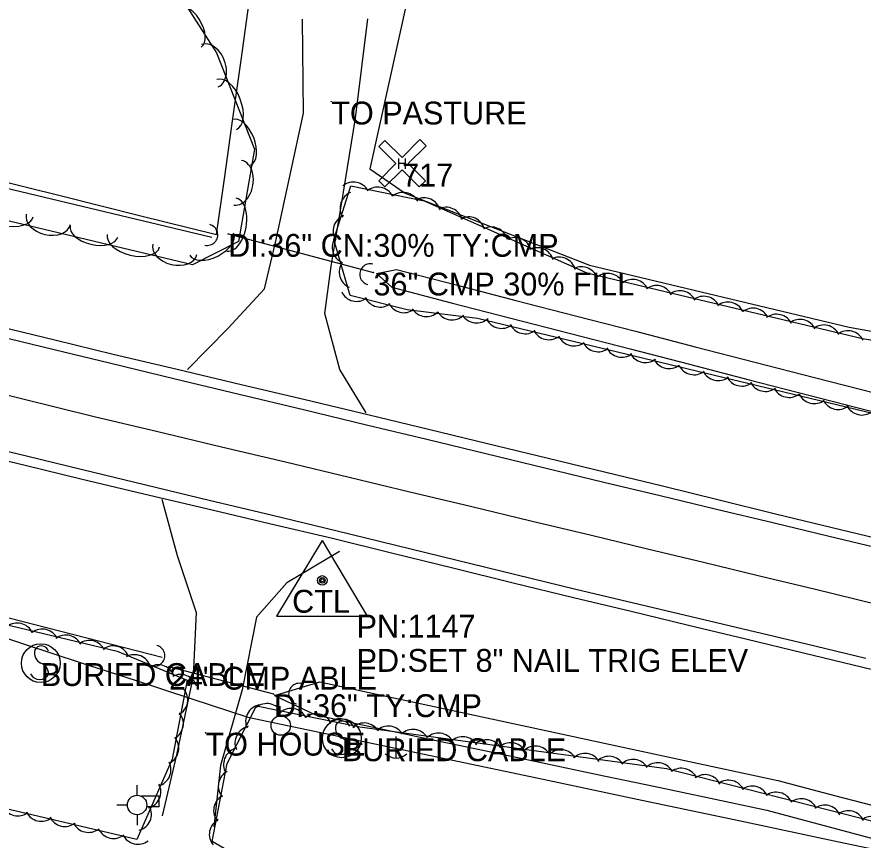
# Model space of a CAD drawing. Extents: x 1441650 to 1491889, y 345904 to 358319.
# Drawn here: x 1452998.5 to 1453183.5, y 352714.4 to 352894.4 of the extents above; entities that cross this region are included whole.
import ezdxf

# ---------------------------------------------------------------- set-up
doc = ezdxf.new("R2010")
doc.units = 0
for name, color, linetype in [('S_CROSS_DRAIN', 7, 'Continuous'), ('S_CROSS_DRAIN_ANNOT', 7, 'Continuous'), ('S_DITCHLINE', 7, 'Continuous'), ('S_DRG_PT_SYM', 7, 'Continuous'), ('S_EDGE_PAVEMENT', 7, 'Continuous'), ('S_GRAVEL_ROAD', 7, 'Continuous'), ('S_MISC_BOUNDARY', 7, 'Continuous'), ('S_MSC_PT_SYM', 7, 'Continuous'), ('S_PAVEMENT_CROWN', 7, 'Continuous'), ('S_PHOTO_CTL', 7, 'Continuous'), ('S_PHOTO_CTL_ANNOT', 7, 'Continuous'), ('S_PRIMARY_CTL', 7, 'Continuous'), ('S_PRIMARY_CTL_ANNOT', 7, 'Continuous'), ('S_RAILROAD', 7, 'Continuous'), ('S_SHOULDER', 7, 'Continuous'), ('S_SIGN', 7, 'Continuous'), ('S_SIGN_ANNOT', 7, 'Continuous'), ('S_STREAM', 7, 'Continuous'), ('S_SURVEY_TEXT_ANNOT', 7, 'Continuous'), ('S_TREE', 7, 'Continuous'), ('S_UTILITY_POLE', 7, 'Continuous')]:
    doc.layers.add(name, color=color, linetype=linetype)

msp = doc.modelspace()

# ---------------------------------------------------------------- linework, layer by layer
at = {"layer": 'S_CROSS_DRAIN'}
for p, q in [((1453044.68, 352846.98), (1453076.44, 352838.52)), ((1453054.67, 352746.3), (1453031.73, 352752.31))]:
    msp.add_line(p, q, dxfattribs=at)
for centre, start, end in [((1453040.1, 352846.77), 256.1797, 76.5089), ((1453075.74, 352838.16), 76.1235, 256.4527), ((1453028.54, 352754.73), 256.1797, 76.5089), ((1453060.19, 352746.4), 74.9109, 255.2401)]:
    msp.add_arc(centre, 2.3, start, end, dxfattribs=at)
at = {"layer": 'S_DITCHLINE'}
for points in [[(1453077.11, 352838.31), (1453080.44, 352835.31), (1453093.46, 352831.94), (1453106.49, 352828.57), (1453119.51, 352825.21), (1453132.54, 352821.84), (1453145.56, 352818.47), (1453158.59, 352815.1), (1453171.61, 352811.73), (1453184.64, 352808.37), (1453197.18, 352805.2), (1453209.73, 352802.04), (1453222.28, 352798.88), (1453234.83, 352795.71), (1453247.38, 352792.55), (1453259.93, 352789.39), (1453272.47, 352786.23), (1453285.02, 352783.06), (1453298.07, 352779.75), (1453311.13, 352776.44), (1453324.18, 352773.12), (1453337.23, 352769.81), (1453350.29, 352766.5), (1453363.34, 352763.18)], [(1453077.12, 352838.3), (1453081.45, 352839.2), (1453094.51, 352835.83), (1453107.58, 352832.45), (1453120.64, 352829.08), (1453133.71, 352825.7), (1453146.77, 352822.32), (1453159.83, 352818.95), (1453172.9, 352815.57), (1453185.96, 352812.2), (1453198.44, 352809.25), (1453210.92, 352806.29), (1453223.4, 352803.34), (1453235.88, 352800.39), (1453248.36, 352797.44), (1453260.84, 352794.49), (1453273.32, 352791.54), (1453285.8, 352788.59), (1453298.93, 352785.21), (1453312.06, 352781.84), (1453325.2, 352778.46), (1453338.33, 352775.08), (1453351.46, 352771.71), (1453364.59, 352768.33)], [(1453054.78, 352746.04), (1453064.69, 352749.04), (1453077.21, 352746.34), (1453089.72, 352743.64), (1453102.24, 352740.94), (1453114.75, 352738.24), (1453127.27, 352735.54), (1453139.78, 352732.84), (1453152.3, 352730.14), (1453164.82, 352727.44), (1453177.24, 352724.17), (1453189.66, 352720.91)], [(1453054.78, 352746.04), (1453063.73, 352741.77), (1453076.07, 352739.17), (1453088.41, 352736.57), (1453100.75, 352733.97), (1453113.09, 352731.36), (1453125.43, 352728.76), (1453137.77, 352726.16), (1453150.1, 352723.55), (1453162.44, 352720.95), (1453186.13, 352714.62), (1453209.81, 352708.29), (1453233.49, 352701.95), (1453257.18, 352695.62), (1453270.87, 352692.62), (1453284.56, 352689.61), (1453298.25, 352686.61), (1453311.94, 352683.6), (1453325.63, 352680.6), (1453339.32, 352677.59), (1453353.01, 352674.59), (1453366.7, 352671.58)]]:
    msp.add_lwpolyline(points, dxfattribs=at)
at = {"layer": 'S_DRG_PT_SYM'}
for points in [[(1453044.68, 352846.98), (1453044.68, 352847.03), (1453044.68, 352846.98), (1453044.63, 352846.98), (1453044.68, 352846.98), (1453044.68, 352846.93), (1453044.68, 352846.98), (1453044.73, 352846.98)], [(1453076.44, 352838.52), (1453076.44, 352838.57), (1453076.44, 352838.52), (1453076.39, 352838.52), (1453076.44, 352838.52), (1453076.44, 352838.47), (1453076.44, 352838.52), (1453076.49, 352838.52)], [(1453031.73, 352752.31), (1453031.73, 352752.36), (1453031.73, 352752.31), (1453031.68, 352752.31), (1453031.73, 352752.31), (1453031.73, 352752.26), (1453031.73, 352752.31), (1453031.78, 352752.31)], [(1453054.67, 352746.3), (1453054.67, 352746.35), (1453054.67, 352746.3), (1453054.62, 352746.3), (1453054.67, 352746.3), (1453054.67, 352746.25), (1453054.67, 352746.3), (1453054.72, 352746.3)]]:
    msp.add_lwpolyline(points, dxfattribs=at)
at = {"layer": 'S_EDGE_PAVEMENT'}
for points in [[(1452994.24, 352824.71), (1453006.63, 352821.7), (1453019.01, 352818.69), (1453033.05, 352815.31), (1453047.1, 352811.93), (1453061.14, 352808.55), (1453075.19, 352805.17), (1453088.09, 352802.06), (1453100.98, 352798.95), (1453113.88, 352795.84), (1453126.78, 352792.72), (1453139.11, 352789.76), (1453151.44, 352786.8), (1453163.77, 352783.84), (1453176.1, 352780.88), (1453189.2, 352777.72)], [(1452988.31, 352801.39), (1453000.56, 352798.42), (1453012.8, 352795.45), (1453026.65, 352792.11), (1453040.5, 352788.77), (1453054.35, 352785.44), (1453068.2, 352782.1), (1453081.32, 352778.9), (1453094.44, 352775.71), (1453107.56, 352772.51), (1453120.69, 352769.31), (1453133.3, 352766.32), (1453145.92, 352763.32), (1453158.53, 352760.32), (1453171.15, 352757.32), (1453184.06, 352754.19)]]:
    msp.add_lwpolyline(points, dxfattribs=at)
at = {"layer": 'S_GRAVEL_ROAD'}
for points in [[(1453035.75, 352817.33), (1453044.7, 352826.36), (1453052.6, 352834.96), (1453054.99, 352845.14), (1453058.05, 352859.28), (1453061.12, 352873.42), (1453060.91, 352893.96)], [(1453074.87, 352807.82), (1453069.07, 352817.32), (1453065.83, 352829.55), (1453067.21, 352839.92), (1453069.87, 352856.13), (1453072.52, 352872.33), (1453075.23, 352894)], [(1453030.16, 352788.98), (1453033.5, 352776.62), (1453037.65, 352764.15), (1453037, 352750.22), (1453033.41, 352733.08), (1453030.26, 352719.72)], [(1453069, 352777.52), (1453057.53, 352770.66), (1453050.87, 352763.14), (1453047.75, 352747.24), (1453042.97, 352730.71), (1453041.55, 352717.27)]]:
    msp.add_lwpolyline(points, dxfattribs=at)
at = {"layer": 'S_MISC_BOUNDARY'}
msp.add_lwpolyline([(1453097.4, 353027.9), (1453091.26, 352954.49), (1453083.98, 352898.85), (1453075.67, 352861.21), (1453083.4, 352855.91), (1453123.64, 352840.14), (1453180.42, 352826.57), (1453268.7, 352810.76), (1453331.24, 352802.38), (1453343.51, 352800.81), (1453353.94, 352786.87), (1453411.47, 352769.96), (1453458.19, 352758.24), (1453516.1, 352752.46)], dxfattribs=at)
at = {"layer": 'S_MSC_PT_SYM'}
for points in [[(1453067.21, 352875.92), (1453067.21, 352875.97), (1453067.21, 352875.92), (1453067.16, 352875.92), (1453067.21, 352875.92), (1453067.21, 352875.87), (1453067.21, 352875.92), (1453067.26, 352875.92)], [(1453039.72, 352737.88), (1453039.72, 352737.93), (1453039.72, 352737.88), (1453039.67, 352737.88), (1453039.72, 352737.88), (1453039.72, 352737.83), (1453039.72, 352737.88), (1453039.77, 352737.88)]]:
    msp.add_lwpolyline(points, dxfattribs=at)
at = {"layer": 'S_PAVEMENT_CROWN'}
msp.add_lwpolyline([(1452991.16, 352812.99), (1453015.35, 352807.08), (1453029.3, 352803.76), (1453043.25, 352800.43), (1453057.19, 352797.1), (1453071.14, 352793.77), (1453084.38, 352790.6), (1453097.62, 352787.42), (1453110.86, 352784.24), (1453124.11, 352781.07), (1453136.36, 352778.12), (1453148.61, 352775.17), (1453160.86, 352772.22), (1453173.11, 352769.28), (1453186.41, 352766.03)], dxfattribs=at)
at = {"layer": 'S_PHOTO_CTL'}
for p, q in [((1453082.7, 352863.7), (1453086.6, 352867.6)), ((1453086.6, 352867.6), (1453087.95, 352866.25)), ((1453077.6, 352866.08), (1453078.96, 352867.44)), ((1453081.34, 352862.35), (1453077.6, 352866.08)), ((1453078.96, 352867.44), (1453082.7, 352863.7)), ((1453087.95, 352866.25), (1453084.05, 352862.35)), ((1453077.6, 352858.62), (1453081.34, 352862.35)), ((1453084.05, 352862.35), (1453087.78, 352858.62)), ((1453082.69, 352860.99), (1453078.96, 352857.26)), ((1453086.43, 352857.26), (1453082.69, 352860.99)), ((1453078.96, 352857.26), (1453077.6, 352858.62)), ((1453087.78, 352858.62), (1453086.43, 352857.26))]:
    msp.add_line(p, q, dxfattribs=at)
at = {"layer": 'S_PRIMARY_CTL'}
for p, q in [((1453065.25, 352779.9), (1453055.22, 352763.39)), ((1453065.25, 352779.9), (1453075.07, 352763.39)), ((1453055.22, 352763.39), (1453075.07, 352763.39))]:
    msp.add_line(p, q, dxfattribs=at)
for radius in [1.04, 0.609, 0.344]:
    msp.add_circle((1453065.25, 352771.2), radius, dxfattribs=at)
at = {"layer": 'S_RAILROAD'}
for p, q in [((1453024.76, 352724.19), (1453024.76, 352726.44)), ((1453029.56, 352724.04), (1453025.69, 352724.04)), ((1453029.56, 352721.71), (1453029.56, 352724.04)), ((1453022.66, 352722.06), (1453020.34, 352722.06)), ((1453029.56, 352721.71), (1453026.85, 352721.71)), ((1453024.83, 352717.65), (1453024.83, 352719.97))]:
    msp.add_line(p, q, dxfattribs=at)
msp.add_circle((1453024.76, 352722.08), 2.13, dxfattribs=at)
at = {"layer": 'S_SHOULDER'}
for points in [[(1452994.66, 352826.74), (1453007.08, 352823.71), (1453019.5, 352820.69), (1453033.5, 352817.37), (1453047.51, 352814.06), (1453061.51, 352810.75), (1453075.51, 352807.44), (1453088.45, 352804.3), (1453101.38, 352801.17), (1453114.32, 352798.03), (1453127.25, 352794.89), (1453139.62, 352791.86), (1453151.99, 352788.82), (1453164.36, 352785.79), (1453176.73, 352782.75), (1453189.79, 352779.64)], [(1452988.06, 352799.35), (1453000.27, 352796.37), (1453012.49, 352793.4), (1453026.23, 352790.15), (1453039.97, 352786.9), (1453053.71, 352783.66), (1453067.46, 352780.41), (1453080.64, 352777.17), (1453093.82, 352773.93), (1453107, 352770.69), (1453120.18, 352767.46), (1453132.75, 352764.44), (1453145.31, 352761.42), (1453157.88, 352758.4), (1453170.45, 352755.38), (1453183.43, 352752.25), (1453196.4, 352749.11)]]:
    msp.add_lwpolyline(points, dxfattribs=at)
at = {"layer": 'S_SIGN'}
for centre in [(1453003.71, 352753.1), (1453069.52, 352736.66)]:
    msp.add_circle(centre, 4.24, dxfattribs=at)
for centre, radius, start, end in [((1453003.84, 352755.26), 1.62, 16.5258, 156.8957), ((1453004.88, 352755.35), 2.55, 167.1196, 241.9813), ((1453003.01, 352750.82), 2.38, 358.6529, 73.7063), ((1453003.45, 352751.7), 2.17, 204.641, 335.359), ((1453069.65, 352738.82), 1.62, 16.5258, 156.8957), ((1453070.69, 352738.92), 2.55, 167.1196, 241.9813), ((1453068.82, 352734.38), 2.38, 358.6529, 73.7063), ((1453069.26, 352735.26), 2.17, 204.641, 335.359)]:
    msp.add_arc(centre, radius, start, end, dxfattribs=at)
at = {"layer": 'S_STREAM'}
for points in [[(1453041.09, 352846.23), (1452970.93, 352863), (1452924.98, 352873.99), (1452875.85, 352887.66)], [(1453030.22, 352754.33), (1452957.76, 352772.96), (1452871.62, 352796.23), (1452795.83, 352813.83), (1452794.87, 352807.99), (1452798.07, 352799.72), (1452793.02, 352795.12), (1452779.52, 352789.86), (1452766.36, 352789.18), (1452726.84, 352798.65), (1452667.13, 352810.99), (1452615.35, 352823.37), (1452550.94, 352840.15), (1452510.08, 352848.22), (1452499.69, 352849.86), (1452492.8, 352846.45), (1452488.18, 352838.7)]]:
    msp.add_lwpolyline(points, dxfattribs=at)
at = {"layer": 'S_TREE'}
for points in [[(1453052.56, 353068.46), (1453053.32, 353029.17), (1453041.23, 353013.85), (1453025.92, 353002.76), (1453023.27, 352983.81), (1453034.29, 352960.07), (1453029.46, 352931.81), (1453026.16, 352911.5), (1453042.12, 352886.61), (1453050.44, 352865.53), (1453046.91, 352845.29), (1453036.88, 352840.24), (1452953.54, 352860.02)], [(1452821.11, 352917.88), (1452817.6, 352905.8), (1452814.09, 352893.72), (1452834.19, 352889.95), (1452854.3, 352886.18), (1452874.4, 352882.42), (1452894.5, 352878.65), (1452914.61, 352874.88), (1452934.71, 352871.11), (1452954.81, 352867.34), (1452974.92, 352863.57), (1452991.72, 352859.39), (1453008.52, 352855.21), (1453025.32, 352851.03), (1453042.13, 352846.84), (1453043.91, 352859.54), (1453045.7, 352872.25), (1453047.48, 352884.95), (1453049.27, 352897.65)], [(1452821.11, 352917.88), (1452817.6, 352905.8), (1452814.09, 352893.72), (1452834.19, 352889.95), (1452854.3, 352886.18), (1452874.4, 352882.42), (1452894.5, 352878.65), (1452914.61, 352874.88), (1452934.71, 352871.11), (1452954.81, 352867.34), (1452974.92, 352863.57), (1452991.72, 352859.39), (1453008.52, 352855.21), (1453025.32, 352851.03), (1453042.13, 352846.84), (1453043.91, 352859.54), (1453045.7, 352872.25), (1453047.48, 352884.95), (1453049.27, 352897.65)], [(1453405.49, 352753.61), (1453278.28, 352785.33), (1453177.7, 352809.62), (1453099.21, 352828.48), (1453083.84, 352830.39), (1453071.33, 352833.52), (1453067.8, 352845.77), (1453071.52, 352857.48), (1453087.56, 352854.19), (1453123.12, 352838.5), (1453183.35, 352824.1), (1453243.3, 352814.06), (1453308.53, 352802.52), (1453339.92, 352800.05), (1453346.84, 352797.03), (1453353.26, 352785.85), (1453370.25, 352781.14), (1453426.15, 352764.7)], [(1452975.64, 352766.42), (1453020.38, 352755.73), (1453035.71, 352749.36), (1453032.43, 352732.1), (1453024.71, 352714.5), (1452955.12, 352730.86), (1452803.37, 352768.84), (1452717.76, 352789.39), (1452617.04, 352813.51), (1452556.07, 352828.53), (1452513.29, 352838.75), (1452498.05, 352842.4), (1452493.39, 352837.96)], [(1452987.94, 352761.23), (1453000.14, 352757.25), (1453012.34, 352753.27), (1453024.54, 352749.29), (1453036.74, 352745.3), (1453048.94, 352741.32), (1453070.48, 352736.78), (1453092.02, 352732.23), (1453113.56, 352727.69), (1453135.11, 352723.14), (1453156.65, 352718.6), (1453178.19, 352714.05), (1453199.73, 352709.51), (1453221.28, 352704.96), (1453242.82, 352700.42), (1453264.36, 352695.87), (1453285.9, 352691.33), (1453307.45, 352686.78), (1453328.99, 352682.24), (1453350.53, 352677.69), (1453372.08, 352673.15)], [(1452987.94, 352761.23), (1453000.14, 352757.25), (1453012.34, 352753.27), (1453024.54, 352749.29), (1453036.74, 352745.3), (1453048.94, 352741.32), (1453070.48, 352736.78), (1453092.02, 352732.23), (1453113.56, 352727.69), (1453135.11, 352723.14), (1453156.65, 352718.6), (1453178.19, 352714.05), (1453199.73, 352709.51), (1453221.28, 352704.96), (1453242.82, 352700.42), (1453264.36, 352695.87), (1453285.9, 352691.33), (1453307.45, 352686.78), (1453328.99, 352682.24), (1453350.53, 352677.69), (1453372.08, 352673.15)], [(1453366.37, 352634.33), (1453242.33, 352664.03), (1453099.09, 352698.28), (1453046.8, 352710.78), (1453041.18, 352714.11), (1453044.43, 352731.16), (1453050.88, 352743.76), (1453073.47, 352739.18), (1453140.53, 352730.05), (1453231.92, 352706.76), (1453318.67, 352686.02), (1453415.78, 352666.32)]]:
    msp.add_lwpolyline(points, dxfattribs=at)
for centre, start, end in [((1452998.55, 352758.24), 25.7568, 127.3537), ((1453004.04, 352756.9), 25.7568, 127.3537), ((1453009.21, 352755.59), 25.7568, 127.3537), ((1453014.36, 352754.43), 25.7568, 127.3537), ((1453019.53, 352753.23), 25.7568, 127.3537), ((1453024.17, 352751.31), 16.6429, 118.2398), ((1453029.37, 352749.11), 16.6429, 118.2398), ((1453034.27, 352747), 16.6429, 118.2398), ((1452998.65, 352723.33), 205.9714, 307.5683), ((1453003.82, 352722.15), 205.9714, 307.5683), ((1453008.98, 352721.01), 205.9714, 307.5683), ((1453014.15, 352719.72), 205.9714, 307.5683), ((1453019.64, 352718.39), 205.9714, 307.5683), ((1453024.94, 352717.14), 205.9714, 307.5683)]:
    msp.add_arc(centre, 3.64, start, end, dxfattribs=at)
for centre, major_axis, ratio, start_param, end_param in [((1453035.91, 352892.36), (-2.88, 4.5), 0.540698, 3.141593, 6.283185), ((1453040.67, 352883.77), (-1.82, 4.61), 0.685312, 3.141589, 6.283182), ((1453044.32, 352875.26), (-2.15, 5.46), 0.55008, 3.141591, 6.283183), ((1453047.57, 352867.01), (-1.96, 4.97), 0.5407, 3.141591, 6.283183), ((1453046.74, 352858.18), (0.85, 4.88), 0.685311, 3.141593, 6.283186), ((1453072.05, 352854.69), (-3.26, 1.63), 0.99789, 4.08803, 5.86123), ((1453077.38, 352853.6), (-3.26, 1.63), 0.99789, 4.08803, 5.86123), ((1453045.41, 352849.02), (1.01, 5.78), 0.55008, 3.141593, 6.283186), ((1453072.78, 352852.66), (3.56, -0.76), 0.997269, 2.158829, 3.932029), ((1453082.91, 352852.43), (-3.26, 1.63), 0.99789, 4.08803, 5.86123), ((1453087.49, 352851.24), (-3.33, 1.47), 0.998127, 3.825789, 5.598989), ((1452996.3, 352852.05), (5.71, -1.35), 0.550076, 3.141593, 6.283185), ((1453092.35, 352849.18), (-3.33, 1.47), 0.998127, 3.825789, 5.598989), ((1453005.36, 352850.17), (4.82, -1.14), 0.685306, 3.141593, 6.283185), ((1453071.25, 352847.61), (3.56, -0.76), 0.997269, 2.158829, 3.932029), ((1453097.22, 352847.07), (-3.33, 1.47), 0.998127, 3.825789, 5.598989), ((1453015.33, 352847.53), (5.2, -1.23), 0.540696, 3.141593, 6.283185), ((1453102.19, 352844.87), (-3.33, 1.47), 0.998127, 3.825789, 5.598989), ((1453023.96, 352845.49), (5.71, -1.35), 0.550076, 3.141593, 6.283185), ((1453041.08, 352844.73), (4.78, 2.4), 0.540696, 3.141593, 6.283185), ((1453071.05, 352844.08), (3.61, -0.52), 0.99757, 2.678468, 4.451669), ((1453107.35, 352842.56), (-3.33, 1.47), 0.998127, 3.825789, 5.598989), ((1453033.02, 352843.6), (4.82, -1.14), 0.685306, 3.141593, 6.283185), ((1453112.2, 352840.34), (-3.33, 1.47), 0.998127, 3.825789, 5.598989), ((1453117.06, 352838.27), (-3.33, 1.47), 0.998127, 3.825789, 5.598989), ((1453072.58, 352838.66), (3.61, -0.52), 0.99757, 2.678468, 4.451669), ((1453121.93, 352836.16), (-3.33, 1.47), 0.998127, 3.825789, 5.598989), ((1453127.66, 352834.72), (-3.54, 0.85), 0.998035, 3.825789, 5.598989), ((1453133.14, 352833.38), (-3.54, 0.85), 0.998035, 3.825789, 5.598989), ((1453072.79, 352835.86), (3.6, 0.55), 0.997692, 3.428965, 5.202166), ((1453138.31, 352832.06), (-3.54, 0.85), 0.998035, 3.825789, 5.598989), ((1453143.47, 352830.91), (-3.54, 0.85), 0.998035, 3.825789, 5.598989), ((1453077.94, 352834.61), (3.6, 0.55), 0.997692, 3.428965, 5.202166), ((1453148.64, 352829.71), (-3.54, 0.85), 0.998035, 3.825789, 5.598989), ((1453083.08, 352833.39), (3.6, 0.55), 0.997692, 3.428965, 5.202166), ((1453088, 352832.55), (3.62, -0.45), 0.998042, 3.825789, 5.598989), ((1453153.93, 352828.44), (-3.54, 0.85), 0.998035, 3.825789, 5.598989), ((1453159.41, 352827.1), (-3.54, 0.85), 0.998035, 3.825789, 5.598989), ((1453093.6, 352831.82), (3.62, -0.45), 0.998042, 3.825789, 5.598989), ((1453099, 352831.15), (3.62, -0.45), 0.998042, 3.825789, 5.598989), ((1453164.58, 352825.78), (-3.54, 0.85), 0.998035, 3.825789, 5.598989), ((1453104.47, 352829.95), (3.54, -0.85), 0.998035, 3.825789, 5.598989), ((1453109.62, 352828.78), (3.54, -0.85), 0.998035, 3.825789, 5.598989), ((1453169.74, 352824.63), (-3.54, 0.85), 0.998035, 3.825789, 5.598989), ((1453174.9, 352823.43), (-3.54, 0.85), 0.998035, 3.825789, 5.598989), ((1453114.79, 352827.47), (3.54, -0.85), 0.998035, 3.825789, 5.598989), ((1453180.2, 352822.16), (-3.54, 0.85), 0.998035, 3.825789, 5.598989), ((1453120.27, 352826.12), (3.54, -0.85), 0.998035, 3.825789, 5.598989), ((1453125.56, 352824.84), (3.54, -0.85), 0.998035, 3.825789, 5.598989), ((1453130.73, 352823.64), (3.54, -0.85), 0.998035, 3.825789, 5.598989), ((1453135.88, 352822.47), (3.54, -0.85), 0.998035, 3.825789, 5.598989), ((1453141.05, 352821.16), (3.54, -0.85), 0.998035, 3.825789, 5.598989), ((1453146.53, 352819.81), (3.54, -0.85), 0.998035, 3.825789, 5.598989), ((1453151.82, 352818.53), (3.54, -0.85), 0.998035, 3.825789, 5.598989), ((1453156.99, 352817.33), (3.54, -0.85), 0.998035, 3.825789, 5.598989), ((1453162.14, 352816.16), (3.54, -0.85), 0.998035, 3.825789, 5.598989), ((1453167.31, 352814.85), (3.54, -0.85), 0.998035, 3.825789, 5.598989), ((1453172.79, 352813.5), (3.54, -0.85), 0.998035, 3.825789, 5.598989), ((1453178.08, 352812.22), (3.54, -0.85), 0.998035, 3.825789, 5.598989), ((1453183.25, 352811.01), (3.54, -0.86), 0.998036, 3.825789, 5.598989), ((1453032.19, 352745.09), (0.68, 3.58), 0.999999, 3.825787, 5.598988), ((1453052.14, 352740.39), (2.72, -2.43), 0.999963, 2.511162, 4.284362), ((1453053.16, 352740.62), (0.18, 3.64), 0.989785, 5.248254, 7.021454), ((1453031.24, 352739.87), (0.68, 3.58), 0.999999, 3.825789, 5.598989), ((1453058.44, 352739.54), (0.18, 3.64), 0.989785, 5.248254, 7.021454), ((1453063.91, 352738.4), (0.18, 3.64), 0.989785, 5.248254, 7.021454), ((1453069.07, 352737.28), (0.18, 3.64), 0.989785, 5.248254, 7.021454), ((1453074.4, 352736.37), (-3.61, 0.49), 0.999789, 3.825789, 5.598989), ((1453049.8, 352735.65), (2.72, -2.43), 0.999963, 2.511162, 4.284362), ((1453079.66, 352735.69), (-3.61, 0.49), 0.999789, 3.825789, 5.598989), ((1453085.05, 352734.95), (-3.61, 0.49), 0.999789, 3.825789, 5.598989), ((1453030.22, 352734.52), (0.68, 3.58), 0.999999, 3.825789, 5.598989), ((1453090.64, 352734.16), (-3.61, 0.49), 0.999789, 3.825789, 5.598989), ((1453095.92, 352733.36), (-3.61, 0.49), 0.999789, 3.825789, 5.598989), ((1453101.16, 352732.72), (-3.61, 0.49), 0.999789, 3.825789, 5.598989), ((1453047.31, 352730.94), (2.72, -2.43), 0.999963, 2.511162, 4.284362), ((1453106.42, 352732.04), (-3.61, 0.49), 0.999789, 3.825789, 5.598989), ((1453111.82, 352731.31), (-3.61, 0.49), 0.999789, 3.825789, 5.598989), ((1453117.41, 352730.51), (-3.61, 0.49), 0.999789, 3.825789, 5.598989), ((1453122.68, 352729.72), (-3.61, 0.49), 0.999789, 3.825789, 5.598989), ((1453127.93, 352729.08), (-3.61, 0.49), 0.999789, 3.825789, 5.598989), ((1453028.52, 352729.8), (1.46, 3.34), 0.999999, 3.825787, 5.598988), ((1453133.19, 352728.4), (-3.61, 0.49), 0.999789, 3.825789, 5.598989), ((1453138.58, 352727.66), (-3.61, 0.49), 0.999789, 3.825789, 5.598989), ((1453046.16, 352726.22), (3.38, -1.36), 0.999057, 2.449968, 4.223168), ((1453143.78, 352726.47), (-3.63, 0.31), 0.999763, 3.66015, 5.433351), ((1453148.93, 352725.08), (-3.63, 0.31), 0.999763, 3.66015, 5.433351), ((1453154.07, 352723.85), (-3.63, 0.31), 0.999763, 3.66015, 5.433351), ((1453026.31, 352724.94), (1.46, 3.34), 0.999999, 3.825787, 5.598988), ((1453159.22, 352722.58), (-3.63, 0.31), 0.999763, 3.66015, 5.433351), ((1453045.14, 352720.88), (3.38, -1.36), 0.999057, 2.449968, 4.223168), ((1453164.49, 352721.23), (-3.63, 0.31), 0.999763, 3.66015, 5.433351), ((1453169.95, 352719.8), (-3.63, 0.31), 0.999763, 3.66015, 5.433351), ((1453024.25, 352720.08), (1.46, 3.34), 0.999999, 3.825787, 5.598988), ((1453175.1, 352718.42), (-3.63, 0.31), 0.999763, 3.66015, 5.433351), ((1453180.24, 352717.18), (-3.63, 0.31), 0.999763, 3.66015, 5.433351), ((1453185.39, 352715.91), (-3.63, 0.31), 0.999763, 3.66015, 5.433351), ((1453044.19, 352715.67), (3.38, -1.36), 0.999057, 2.449968, 4.223168)]:
    msp.add_ellipse(centre, major_axis=major_axis, ratio=ratio, start_param=start_param, end_param=end_param, dxfattribs=at)
at = {"layer": 'S_UTILITY_POLE'}
for p, q in [((1453056.05, 352741.59), (1453056.05, 352743.7)), ((1453081.32, 352737.05), (1453081.32, 352732.33))]:
    msp.add_line(p, q, dxfattribs=at)
msp.add_circle((1453056.17, 352739.45), 2.13, dxfattribs=at)
msp.add_arc((1453081.38, 352735.75), 3.41, 226.3972, 313.6028, dxfattribs=at)

# ---------------------------------------------------------------- texts
at = {"layer": 'S_CROSS_DRAIN_ANNOT'}
for s, p in [('DI:36" CN:30% TY:CMP', (1453044.68, 352841.98)), ('36" CMP 30% FILL', (1453076.44, 352833.52)), ('24" CMP ABLE', (1453031.73, 352747.31)), ('DI:36" TY:CMP', (1453054.67, 352741.3))]:
    msp.add_text(s, height=5, dxfattribs=at).set_placement(p)
at = {"layer": 'S_PHOTO_CTL'}
msp.add_text('H', height=2.4, rotation=360, dxfattribs=at).set_placement((1453081.52, 352861.15))
at = {"layer": 'S_PHOTO_CTL_ANNOT'}
msp.add_text('717', height=5, dxfattribs=at).set_placement((1453082.69, 352857.35))
at = {"layer": 'S_PRIMARY_CTL'}
msp.add_text('CTL', height=5, rotation=360, dxfattribs=at).set_placement((1453058.66, 352764.13))
at = {"layer": 'S_PRIMARY_CTL_ANNOT'}
for s, p in [('PN:1147', (1453072.75, 352758.7)), ('PD:SET 8" NAIL TRIG ELEV', (1453072.75, 352751.2))]:
    msp.add_text(s, height=5, dxfattribs=at).set_placement(p)
at = {"layer": 'S_SIGN_ANNOT'}
for p in [(1453003.71, 352748.1), (1453069.52, 352731.66)]:
    msp.add_text('BURIED CABLE', height=5, dxfattribs=at).set_placement(p)
at = {"layer": 'S_SURVEY_TEXT_ANNOT'}
for s, p in [('TO PASTURE', (1453067.21, 352870.92)), ('TO HOUSE', (1453039.72, 352732.88))]:
    msp.add_text(s, height=5, dxfattribs=at).set_placement(p)

doc.saveas('drawing.dxf')
